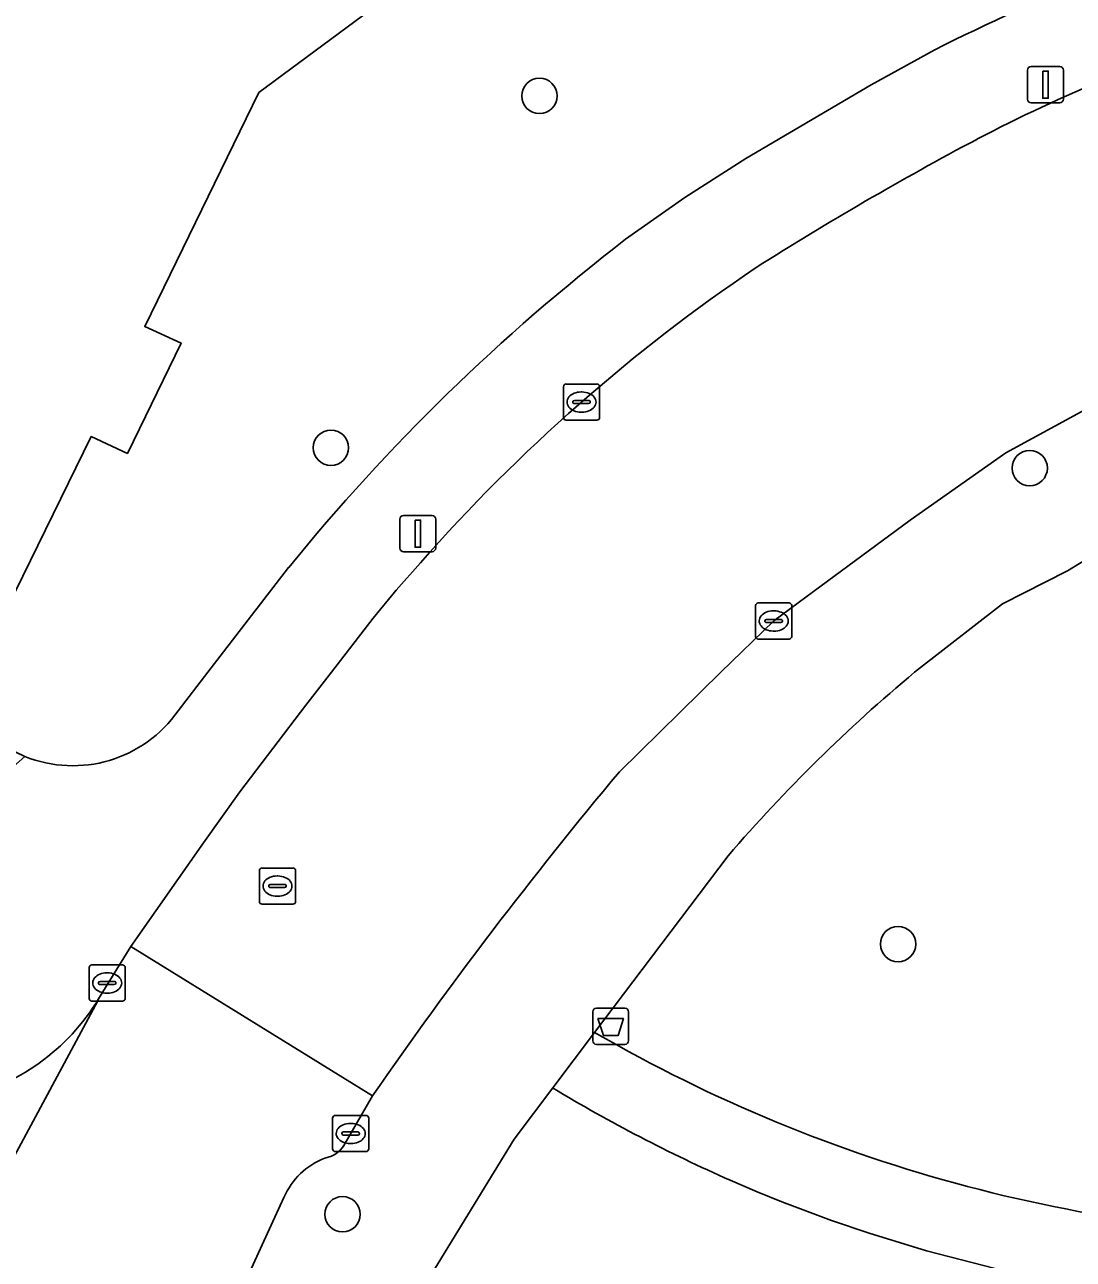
# Model space of a CAD drawing. Extents: x 159817 to 160765, y 380688 to 381638.
# Drawn here: x 160379.31 to 160408.33, y 381483.76 to 381517.91 of the extents above; entities that cross this region are included whole.
import ezdxf

# ---------------------------------------------------------------- set-up
doc = ezdxf.new("R2010")
doc.units = 0
for name, color, linetype in [('IMGEO_Afvalbak', 7, 'Continuous'), ('IMGEO_Boom', 7, 'Continuous'), ('IMGEO_Groenvoorziening', 7, 'Continuous'), ('IMGEO_Kolk', 7, 'Continuous'), ('IMGEO_Lichtmast', 7, 'Continuous'), ('IMGEO_Pand', 7, 'Continuous'), ('IMGEO_Rijbaan_lokaal_gesloten', 7, 'Continuous'), ('IMGEO_Rijbaan_lokaal_open', 7, 'Continuous'), ('IMGEO_Rioolput', 7, 'Continuous'), ('IMGEO_Voetpad_halfverhard', 7, 'Continuous'), ('IMGEO_Voetpad_open', 7, 'Continuous')]:
    doc.layers.add(name, color=color, linetype=linetype)

msp = doc.modelspace()

# ---------------------------------------------------------------- linework, layer by layer
at = {"layer": 'IMGEO_Afvalbak'}
for p, q in [((160395.133, 381490.703), (160395.923, 381490.703)), ((160395.923, 381490.703), (160395.133, 381490.703)), ((160395.033, 381489.803), (160395.033, 381490.603)), ((160395.033, 381490.603), (160395.033, 381489.803)), ((160396.023, 381490.603), (160396.023, 381489.803)), ((160396.023, 381489.803), (160396.023, 381490.603)), ((160395.923, 381489.703), (160395.133, 381489.703)), ((160395.133, 381489.703), (160395.923, 381489.703))]:
    msp.add_line(p, q, dxfattribs=at)
msp.add_lwpolyline([(160395.176, 381490.417), (160395.88, 381490.417), (160395.731, 381489.947), (160395.325, 381489.947), (160395.176, 381490.417)], dxfattribs=at)
for centre, start, end in [((160395.133, 381490.603), 90, 180), ((160395.133, 381490.603), 90, 180), ((160395.923, 381490.603), 0, 90), ((160395.923, 381490.603), 360, 90), ((160395.133, 381489.803), 180, 270), ((160395.133, 381489.803), 180, 270), ((160395.923, 381489.803), 270, 0), ((160395.923, 381489.803), 270, 0)]:
    msp.add_arc(centre, 0.1, start, end, dxfattribs=at)
at = {"layer": 'IMGEO_Boom'}
for centre in [(160393.558, 381515.94), (160387.788, 381506.207), (160407.122, 381505.644), (160403.481, 381492.476), (160388.108, 381485.001)]:
    msp.add_circle(centre, 0.489, dxfattribs=at)
at = {"layer": 'IMGEO_Groenvoorziening'}
for points in [[(160419.815, 381525.091), (160419.734, 381525.54), (160419.345, 381527.692), (160415.98, 381548.326), (160412.594, 381547.774), (160415.766, 381527.914), (160408.667, 381526.806), (160408.839, 381525.729), (160405.461, 381525.207), (160405.246, 381526.327), (160398.313, 381525.311), (160391.989, 381520.626), (160385.791, 381516.034), (160382.634, 381509.562), (160383.641, 381509.102), (160382.158, 381506.053), (160381.152, 381506.517), (160377.989, 381500.072), (160359.934, 381508.936), (160359.232, 381507.509), (160374.501, 381500), (160376.516, 381499.009), (160379.314, 381497.669)], [(160402.739, 381516.249), (160404.479, 381517.209)], [(160395.939, 381511.974), (160397.579, 381513.127), (160399.27, 381514.213), (160402.739, 381516.249)], [(160444.639, 381512.172), (160434.552, 381510.601), (160420.912, 381508.477), (160418.549, 381507.889), (160414.553, 381506.438), (160411.53, 381504.853), (160409.739, 381503.759), (160408.172, 381502.802), (160406.369, 381501.891), (160403.938, 381500)], [(160383.559, 381498.933), (160384.382, 381500), (160386.618, 381502.897)], [(160398.777, 381494.918), (160395.085, 381490.034)], [(160393.923, 381488.496), (160392.854, 381487.082), (160390.02, 381482.443), (160389.115, 381480.811), (160387.981, 381478.766), (160387.082, 381477.146), (160389.864, 381475.823), (160391.023, 381478.262), (160393.615, 381477.029), (160392.456, 381474.591), (160396.082, 381472.866), (160424.035, 381459.864), (160425.866, 381459.041), (160425.988, 381459.383)], [(160416.704, 381482.43), (160415.825, 381482.417), (160414.781, 381482.426), (160413.685, 381482.463), (160412.682, 381482.525), (160411.59, 381482.615), (160410.464, 381482.74), (160409.503, 381482.872), (160408.345, 381483.056), (160406.166, 381483.505), (160404.264, 381483.989), (160402.683, 381484.477), (160401.638, 381484.828), (160400.268, 381485.346), (160399.585, 381485.623), (160398.838, 381485.942)]]:
    msp.add_lwpolyline(points, dxfattribs=at)
for centre, radius, start, end in [((160427.005, 381472.78), 49.813, 105.3111, 116.8852), ((160430.386, 381467.277), 56.43, 127.6205, 140.8599), ((160432.217, 381466.12), 44.131, 129.8509, 139.2653), ((160380.645, 381500.961), 3.551, 247.992, 325.1711), ((160416.135, 381526.374), 41.997, 239.9184, 270.4706), ((160416.48, 381525.9), 43.679, 238.9068, 246.1774)]:
    msp.add_arc(centre, radius, start, end, dxfattribs=at)
at = {"layer": 'IMGEO_Kolk'}
for p, q in [((160394.221, 381507.045), (160394.221, 381507.897)), ((160394.296, 381507.971), (160395.148, 381507.971)), ((160394.709, 381507.751), (160394.734, 381507.751)), ((160395.222, 381507.897), (160395.222, 381507.045)), ((160394.48, 381507.465), (160394.48, 381507.477)), ((160394.918, 381507.428), (160394.52, 381507.428)), ((160394.523, 381507.514), (160394.921, 381507.514)), ((160394.964, 381507.477), (160394.964, 381507.465)), ((160394.732, 381507.191), (160394.707, 381507.191)), ((160395.148, 381506.971), (160394.296, 381506.971)), ((160399.613, 381501.915), (160400.465, 381501.915)), ((160399.538, 381500.989), (160399.538, 381501.841)), ((160400.026, 381501.695), (160400.051, 381501.695)), ((160400.539, 381501.841), (160400.539, 381500.989)), ((160399.797, 381501.409), (160399.797, 381501.421)), ((160400.235, 381501.372), (160399.837, 381501.372)), ((160399.84, 381501.458), (160400.238, 381501.458)), ((160400.281, 381501.421), (160400.281, 381501.409)), ((160400.465, 381500.915), (160399.613, 381500.915)), ((160400.049, 381501.135), (160400.024, 381501.135)), ((160381.097, 381490.974), (160381.097, 381491.826)), ((160381.172, 381491.9), (160382.024, 381491.9)), ((160381.585, 381491.68), (160381.61, 381491.68)), ((160382.098, 381491.826), (160382.098, 381490.974)), ((160381.356, 381491.394), (160381.356, 381491.406)), ((160381.794, 381491.357), (160381.396, 381491.357)), ((160381.399, 381491.443), (160381.797, 381491.443)), ((160381.84, 381491.406), (160381.84, 381491.394)), ((160381.608, 381491.12), (160381.583, 381491.12)), ((160382.024, 381490.9), (160381.172, 381490.9)), ((160387.834, 381486.81), (160387.834, 381487.662)), ((160387.909, 381487.736), (160388.761, 381487.736)), ((160388.835, 381487.662), (160388.835, 381486.81)), ((160388.093, 381487.23), (160388.093, 381487.242)), ((160388.136, 381487.279), (160388.534, 381487.279)), ((160388.322, 381487.516), (160388.347, 381487.516)), ((160388.577, 381487.242), (160388.577, 381487.23)), ((160388.531, 381487.193), (160388.133, 381487.193)), ((160388.345, 381486.956), (160388.32, 381486.956)), ((160388.761, 381486.736), (160387.909, 381486.736))]:
    msp.add_line(p, q, dxfattribs=at)
for points in [[(160394.221, 381507.045), (160394.221, 381507.897)], [(160394.296, 381507.971), (160395.148, 381507.971)], [(160395.222, 381507.897), (160395.222, 381507.045)], [(160395.148, 381506.971), (160394.296, 381506.971)], [(160399.613, 381501.915), (160400.465, 381501.915)], [(160399.538, 381500.989), (160399.538, 381501.841)], [(160400.539, 381501.841), (160400.539, 381500.989)], [(160400.465, 381500.915), (160399.613, 381500.915)], [(160381.097, 381490.974), (160381.097, 381491.826)], [(160381.172, 381491.9), (160382.024, 381491.9)], [(160382.098, 381491.826), (160382.098, 381490.974)], [(160382.024, 381490.9), (160381.172, 381490.9)], [(160387.834, 381486.81), (160387.834, 381487.662)], [(160387.909, 381487.736), (160388.761, 381487.736)], [(160388.835, 381487.662), (160388.835, 381486.81)], [(160388.761, 381486.736), (160387.909, 381486.736)]]:
    msp.add_lwpolyline(points, dxfattribs=at)
for centre, radius, start, end in [((160394.298, 381507.895), 0.0765, 91.552, 178.448), ((160394.298, 381507.895), 0.0765, 91.552, 178.448), ((160395.146, 381507.895), 0.0765, 1.552, 88.448), ((160395.146, 381507.895), 0.0765, 1.552, 88.448), ((160394.52, 381507.474), 0.0403, 85.8775, 175.7526), ((160394.517, 381507.464), 0.0366, 178.938, 274.7102), ((160394.921, 381507.471), 0.043, 264.8664, 352.4533), ((160394.925, 381507.476), 0.0386, 1.7309, 96.639), ((160394.298, 381507.047), 0.0765, 181.552, 268.448), ((160394.298, 381507.047), 0.0765, 181.552, 268.448), ((160395.146, 381507.047), 0.0765, 271.552, 358.448), ((160395.146, 381507.047), 0.0765, 271.552, 358.448), ((160399.615, 381501.839), 0.0765, 91.552, 178.448), ((160399.615, 381501.839), 0.0765, 91.552, 178.448), ((160400.463, 381501.839), 0.0765, 1.552, 88.448), ((160400.463, 381501.839), 0.0765, 1.552, 88.448), ((160399.837, 381501.418), 0.0403, 85.8775, 175.7526), ((160399.834, 381501.408), 0.0366, 178.938, 274.7102), ((160400.238, 381501.415), 0.043, 264.8664, 352.4533), ((160400.242, 381501.42), 0.0386, 1.7309, 96.639), ((160399.615, 381500.991), 0.0765, 181.552, 268.448), ((160399.615, 381500.991), 0.0765, 181.552, 268.448), ((160400.463, 381500.991), 0.0765, 271.552, 358.448), ((160400.463, 381500.991), 0.0765, 271.552, 358.448), ((160381.174, 381491.824), 0.0765, 91.552, 178.448), ((160381.174, 381491.824), 0.0765, 91.552, 178.448), ((160382.022, 381491.824), 0.0765, 1.552, 88.448), ((160382.022, 381491.824), 0.0765, 1.552, 88.448), ((160381.396, 381491.403), 0.0403, 85.8775, 175.7526), ((160381.393, 381491.393), 0.0366, 178.938, 274.7102), ((160381.797, 381491.4), 0.043, 264.8664, 352.4533), ((160381.801, 381491.405), 0.0386, 1.7309, 96.639), ((160381.174, 381490.976), 0.0765, 181.552, 268.448), ((160381.174, 381490.976), 0.0765, 181.552, 268.448), ((160382.022, 381490.976), 0.0765, 271.552, 358.448), ((160382.022, 381490.976), 0.0765, 271.552, 358.448), ((160387.911, 381487.66), 0.0765, 91.552, 178.448), ((160387.911, 381487.66), 0.0765, 91.552, 178.448), ((160388.759, 381487.66), 0.0765, 1.552, 88.448), ((160388.759, 381487.66), 0.0765, 1.552, 88.448), ((160388.133, 381487.239), 0.0403, 85.8775, 175.7526), ((160388.13, 381487.229), 0.0366, 178.938, 274.7102), ((160388.534, 381487.236), 0.043, 264.8664, 352.4533), ((160388.538, 381487.241), 0.0386, 1.7309, 96.639), ((160387.911, 381486.812), 0.0765, 181.552, 268.448), ((160387.911, 381486.812), 0.0765, 181.552, 268.448), ((160388.759, 381486.812), 0.0765, 271.552, 358.448), ((160388.759, 381486.812), 0.0765, 271.552, 358.448)]:
    msp.add_arc(centre, radius, start, end, dxfattribs=at)
for centre, major_axis, ratio, start_param, end_param in [((160394.708, 381507.471), (-0.387, 0.002), 0.722429, 4.712389, 7.853982), ((160394.733, 381507.471), (-0.39, 0.002), 0.717154, 1.570796, 4.712389), ((160400.025, 381501.415), (-0.387, 0.002), 0.722429, 4.712389, 7.853982), ((160400.05, 381501.415), (-0.39, 0.002), 0.717154, 1.570796, 4.712389), ((160381.584, 381491.4), (-0.387, 0.002), 0.722429, 4.712389, 7.853982), ((160381.609, 381491.4), (-0.39, 0.002), 0.717154, 1.570796, 4.712389), ((160388.321, 381487.236), (-0.387, 0.002), 0.722429, 4.712389, 7.853982), ((160388.346, 381487.236), (-0.39, 0.002), 0.717154, 1.570796, 4.712389)]:
    msp.add_ellipse(centre, major_axis=major_axis, ratio=ratio, start_param=start_param, end_param=end_param, dxfattribs=at)
at = {"layer": 'IMGEO_Lichtmast'}
for p, q in [((160407.064, 381515.852), (160407.064, 381516.652)), ((160407.064, 381516.652), (160407.064, 381515.852)), ((160407.164, 381516.752), (160407.954, 381516.752)), ((160407.954, 381516.752), (160407.164, 381516.752)), ((160408.054, 381516.652), (160408.054, 381515.852)), ((160408.054, 381515.852), (160408.054, 381516.652)), ((160407.954, 381515.752), (160407.164, 381515.752)), ((160407.164, 381515.752), (160407.954, 381515.752)), ((160389.797, 381504.332), (160390.587, 381504.332)), ((160390.587, 381504.332), (160389.797, 381504.332)), ((160389.697, 381503.432), (160389.697, 381504.232)), ((160389.697, 381504.232), (160389.697, 381503.432)), ((160390.687, 381504.232), (160390.687, 381503.432)), ((160390.687, 381503.432), (160390.687, 381504.232)), ((160390.587, 381503.332), (160389.797, 381503.332)), ((160389.797, 381503.332), (160390.587, 381503.332))]:
    msp.add_line(p, q, dxfattribs=at)
for points in [[(160407.484, 381516.627), (160407.634, 381516.627), (160407.634, 381515.877), (160407.484, 381515.877), (160407.484, 381516.627)], [(160390.117, 381504.207), (160390.267, 381504.207), (160390.267, 381503.457), (160390.117, 381503.457), (160390.117, 381504.207)]]:
    msp.add_lwpolyline(points, dxfattribs=at)
for centre, start, end in [((160407.164, 381516.652), 90, 180), ((160407.164, 381516.652), 90, 180), ((160407.954, 381516.652), 0, 90), ((160407.954, 381516.652), 360, 90), ((160407.164, 381515.852), 180, 270), ((160407.164, 381515.852), 180, 270), ((160407.954, 381515.852), 270, 0), ((160407.954, 381515.852), 270, 0), ((160389.797, 381504.232), 90, 180), ((160389.797, 381504.232), 90, 180), ((160390.587, 381504.232), 0, 90), ((160390.587, 381504.232), 360, 90), ((160389.797, 381503.432), 180, 270), ((160389.797, 381503.432), 180, 270), ((160390.587, 381503.432), 270, 0), ((160390.587, 381503.432), 270, 0)]:
    msp.add_arc(centre, 0.1, start, end, dxfattribs=at)
at = {"layer": 'IMGEO_Pand'}
msp.add_lwpolyline([(160385.915, 381528.825), (160383.516, 381523.914), (160370.425, 381530.328), (160370.26, 381530.023), (160371.753, 381529.264), (160368.024, 381521.55), (160365.788, 381522.602), (160363.383, 381517.696), (160365.596, 381516.622), (160361.608, 381508.485), (160360.052, 381509.228), (160359.934, 381508.936), (160377.989, 381500.072), (160381.152, 381506.517), (160382.158, 381506.053), (160383.641, 381509.102), (160382.634, 381509.562), (160385.791, 381516.034), (160391.989, 381520.626)], close=True, dxfattribs=at)
at = {"layer": 'IMGEO_Rijbaan_lokaal_gesloten'}
for points in [[(160395.768, 381497.242), (160398.572, 381500), (160400.039, 381501.415), (160401.143, 381502.232), (160403.818, 381504.2), (160406.464, 381506.067), (160408.545, 381507.201), (160409.491, 381507.698), (160412.441, 381508.997), (160415.133, 381509.996), (160418.055, 381510.896), (160422.627, 381511.757), (160427.839, 381512.673), (160432.653, 381513.346), (160437.875, 381514.162), (160446.702, 381515.563)], [(160390.264, 381503.026), (160389.591, 381502.265), (160388.958, 381501.489), (160387.799, 381500), (160387.089, 381499.088), (160385.266, 381496.69), (160384.258, 381495.275), (160382.248, 381492.407), (160388.937, 381488.277)]]:
    msp.add_lwpolyline(points, dxfattribs=at)
for centre, radius, start, end in [((160426.795, 381474.211), 45.711, 107.4881, 117.546), ((160449.298, 381432.603), 93.011, 117.98316, 122.33222), ((160426.693, 381470.964), 48.529, 124.0039, 138.6477), ((160491.206, 381417.437), 124.407, 140.09763, 145.29024)]:
    msp.add_arc(centre, radius, start, end, dxfattribs=at)
at = {"layer": 'IMGEO_Rijbaan_lokaal_open'}
for points in [[(160388.205, 381487.017), (160388.937, 381488.277), (160382.248, 381492.407), (160381.36, 381490.965), (160381.337, 381490.911), (160373.246, 381475.872), (160371.963, 381472.627), (160370.715, 381469.414), (160370.801, 381469.378), (160364.902, 381454.476), (160364.821, 381454.52), (160364.377, 381453.364), (160362.988, 381449.89), (160362.612, 381448.95), (160361.021, 381444.75), (160355.778, 381431.359)], [(160373.246, 381475.872), (160381.337, 381490.911), (160381.36, 381490.965)], [(160362.955, 381428.1), (160363.719, 381430.024), (160366.721, 381437.543), (160366.642, 381437.637), (160373.368, 381454.679), (160373.449, 381454.653), (160375.707, 381460.329), (160380.575, 381472.609), (160383.882, 381479.782), (160386.487, 381485.469)]]:
    msp.add_lwpolyline(points, dxfattribs=at)
for centre, radius, start, end in [((160376.169, 381494.114), 6.072, 236.6536, 328.758), ((160387.5, 381487.31), 0.763, 278.9585, 337.425), ((160388.354, 381484.658), 2.035, 111.1588, 156.5177)]:
    msp.add_arc(centre, radius, start, end, dxfattribs=at)
at = {"layer": 'IMGEO_Rioolput'}
for p, q in [((160385.808, 381493.655), (160385.808, 381494.507)), ((160385.883, 381494.581), (160386.735, 381494.581)), ((160386.809, 381494.507), (160386.809, 381493.655)), ((160386.067, 381494.075), (160386.067, 381494.087)), ((160386.11, 381494.124), (160386.508, 381494.124)), ((160386.296, 381494.361), (160386.321, 381494.361)), ((160386.551, 381494.087), (160386.551, 381494.075)), ((160386.505, 381494.038), (160386.107, 381494.038)), ((160386.319, 381493.801), (160386.294, 381493.801)), ((160386.735, 381493.581), (160385.883, 381493.581))]:
    msp.add_line(p, q, dxfattribs=at)
for points in [[(160385.808, 381493.655), (160385.808, 381494.507)], [(160385.883, 381494.581), (160386.735, 381494.581)], [(160386.809, 381494.507), (160386.809, 381493.655)], [(160386.735, 381493.581), (160385.883, 381493.581)]]:
    msp.add_lwpolyline(points, dxfattribs=at)
for centre, radius, start, end in [((160385.885, 381494.505), 0.0765, 91.552, 178.448), ((160385.885, 381494.505), 0.0765, 91.552, 178.448), ((160386.733, 381494.505), 0.0765, 1.552, 88.448), ((160386.733, 381494.505), 0.0765, 1.552, 88.448), ((160386.107, 381494.084), 0.0403, 85.8775, 175.7526), ((160386.104, 381494.074), 0.0366, 178.938, 274.7102), ((160386.508, 381494.081), 0.043, 264.8664, 352.4533), ((160386.512, 381494.086), 0.0386, 1.7309, 96.639), ((160385.885, 381493.657), 0.0765, 181.552, 268.448), ((160385.885, 381493.657), 0.0765, 181.552, 268.448), ((160386.733, 381493.657), 0.0765, 271.552, 358.448), ((160386.733, 381493.657), 0.0765, 271.552, 358.448)]:
    msp.add_arc(centre, radius, start, end, dxfattribs=at)
for centre, major_axis, ratio, start_param, end_param in [((160386.295, 381494.081), (-0.387, 0.002), 0.722429, 4.712389, 7.853982), ((160386.32, 381494.081), (-0.39, 0.002), 0.717154, 1.570796, 4.712389)]:
    msp.add_ellipse(centre, major_axis=major_axis, ratio=ratio, start_param=start_param, end_param=end_param, dxfattribs=at)
at = {"layer": 'IMGEO_Voetpad_halfverhard'}
for points in [[(160395.085, 381490.034), (160393.923, 381488.496)], [(160398.838, 381485.942), (160399.585, 381485.623), (160400.268, 381485.346), (160401.638, 381484.828), (160402.683, 381484.477), (160404.264, 381483.989), (160406.166, 381483.505), (160408.345, 381483.056), (160409.503, 381482.872), (160410.464, 381482.74), (160411.59, 381482.615), (160412.682, 381482.525), (160413.685, 381482.463), (160414.781, 381482.426), (160415.825, 381482.417), (160416.704, 381482.43)]]:
    msp.add_lwpolyline(points, dxfattribs=at)
for centre, radius, start, end in [((160416.135, 381526.374), 41.997, 239.9184, 270.4706), ((160416.48, 381525.9), 43.679, 238.9068, 246.1774)]:
    msp.add_arc(centre, radius, start, end, dxfattribs=at)
at = {"layer": 'IMGEO_Voetpad_open'}
for points in [[(160404.479, 381517.209), (160402.739, 381516.249), (160399.27, 381514.213), (160397.579, 381513.127), (160395.939, 381511.974)], [(160446.702, 381515.563), (160437.875, 381514.162), (160432.653, 381513.346), (160427.839, 381512.673), (160422.627, 381511.757), (160418.055, 381510.896), (160415.133, 381509.996), (160412.441, 381508.997), (160409.491, 381507.698), (160408.545, 381507.201), (160406.464, 381506.067), (160403.818, 381504.2), (160401.143, 381502.232), (160400.039, 381501.415), (160398.572, 381500), (160395.768, 381497.242)], [(160403.938, 381500), (160406.369, 381501.891), (160408.172, 381502.802), (160409.739, 381503.759), (160411.53, 381504.853), (160414.553, 381506.438), (160418.549, 381507.889), (160420.912, 381508.477), (160434.552, 381510.601), (160444.639, 381512.172)], [(160375.284, 381494.117), (160379.314, 381497.669), (160376.516, 381499.009), (160374.501, 381500), (160359.232, 381507.509)], [(160381.36, 381490.965), (160382.248, 381492.407), (160384.258, 381495.275), (160385.266, 381496.69), (160387.089, 381499.088), (160387.799, 381500), (160388.958, 381501.489), (160389.591, 381502.265), (160390.264, 381503.026)], [(160386.618, 381502.897), (160384.382, 381500), (160383.559, 381498.933)], [(160379.314, 381497.669), (160375.284, 381494.117)], [(160386.487, 381485.469), (160383.882, 381479.782), (160384.771, 381479.367), (160384.358, 381478.472), (160387.082, 381477.146), (160387.981, 381478.766), (160389.115, 381480.811), (160390.02, 381482.443), (160392.854, 381487.082), (160393.923, 381488.496), (160395.085, 381490.034), (160398.777, 381494.918)], [(160388.937, 381488.277), (160388.205, 381487.017)]]:
    msp.add_lwpolyline(points, dxfattribs=at)
for centre, radius, start, end in [((160427.005, 381472.78), 49.813, 105.3111, 116.8852), ((160426.795, 381474.211), 45.711, 107.4881, 117.546), ((160449.298, 381432.603), 93.011, 117.98316, 122.33222), ((160430.386, 381467.277), 56.43, 127.6205, 140.8599), ((160426.693, 381470.964), 48.529, 124.0039, 138.6477), ((160432.217, 381466.12), 44.131, 129.8509, 139.2653), ((160380.645, 381500.961), 3.551, 247.992, 325.1711), ((160491.206, 381417.437), 124.407, 140.09763, 145.29024), ((160376.169, 381494.114), 6.072, 236.6536, 328.758), ((160387.5, 381487.31), 0.763, 278.9585, 337.425), ((160388.354, 381484.658), 2.035, 111.1588, 156.5177)]:
    msp.add_arc(centre, radius, start, end, dxfattribs=at)

doc.saveas('drawing.dxf')
